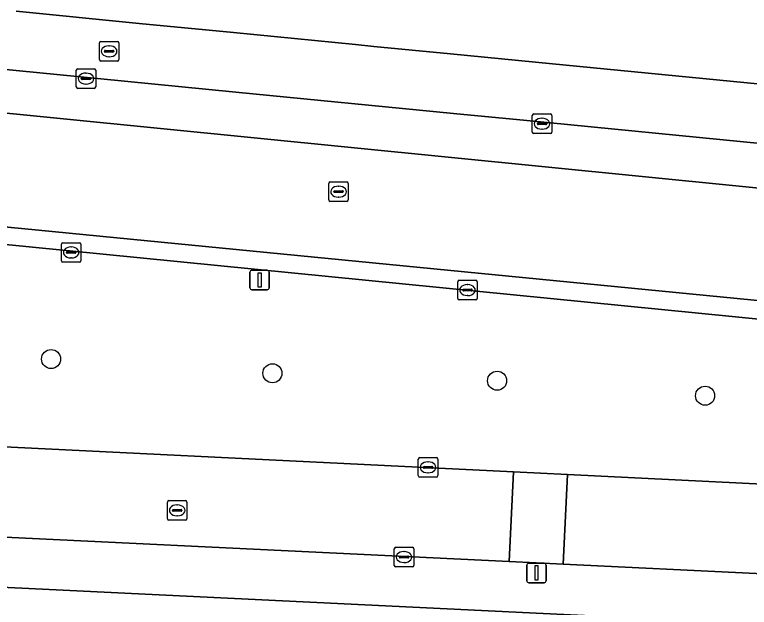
# Model space of a CAD drawing. Extents: x 163008 to 163854, y 382777 to 383982.
# Drawn here: x 163368.16 to 163405.85, y 383845.82 to 383876.22 of the extents above; entities that cross this region are included whole.
import ezdxf

# ---------------------------------------------------------------- set-up
doc = ezdxf.new("R2010")
doc.units = 0
for name, color, linetype in [('IMGEO_Berm_groen', 7, 'Continuous'), ('IMGEO_Boom', 7, 'Continuous'), ('IMGEO_Brandkraan', 7, 'Continuous'), ('IMGEO_Erf', 7, 'Continuous'), ('IMGEO_Kolk', 7, 'Continuous'), ('IMGEO_Lichtmast', 7, 'Continuous'), ('IMGEO_Parkeervlak_open', 7, 'Continuous'), ('IMGEO_Rijbaan_lokaal_open', 7, 'Continuous'), ('IMGEO_Rioolput', 7, 'Continuous'), ('IMGEO_Voetpad_open', 7, 'Continuous')]:
    doc.layers.add(name, color=color, linetype=linetype)

msp = doc.modelspace()

# ---------------------------------------------------------------- linework, layer by layer
at = {"layer": 'IMGEO_Berm_groen'}
msp.add_lwpolyline([(163420.492, 383859.189), (163361.304, 383865.057), (163361.057, 383865.08), (163360.314, 383854.411), (163393.747, 383852.762), (163396.524, 383852.625), (163419.997, 383851.468)], close=True, dxfattribs=at)
at = {"layer": 'IMGEO_Boom'}
for centre in [(163370.03, 383858.555), (163381.384, 383857.823), (163392.909, 383857.442), (163403.578, 383856.673)]:
    msp.add_circle(centre, 0.489, dxfattribs=at)
at = {"layer": 'IMGEO_Brandkraan'}
for p, q in [((163372.506, 383873.913), (163372.506, 383874.765)), ((163372.581, 383874.839), (163373.433, 383874.839)), ((163373.507, 383874.765), (163373.507, 383873.913)), ((163372.765, 383874.333), (163372.765, 383874.345)), ((163372.808, 383874.382), (163373.206, 383874.382)), ((163372.994, 383874.619), (163373.019, 383874.619)), ((163373.249, 383874.345), (163373.249, 383874.333)), ((163373.203, 383874.296), (163372.805, 383874.296)), ((163373.017, 383874.059), (163372.992, 383874.059)), ((163373.433, 383873.839), (163372.581, 383873.839))]:
    msp.add_line(p, q, dxfattribs=at)
for points in [[(163372.506, 383873.913), (163372.506, 383874.765)], [(163372.581, 383874.839), (163373.433, 383874.839)], [(163373.507, 383874.765), (163373.507, 383873.913)], [(163373.433, 383873.839), (163372.581, 383873.839)]]:
    msp.add_lwpolyline(points, dxfattribs=at)
for centre, radius, start, end in [((163372.583, 383874.763), 0.0765, 91.552, 178.448), ((163372.583, 383874.763), 0.0765, 91.552, 178.448), ((163373.431, 383874.763), 0.0765, 1.552, 88.448), ((163373.431, 383874.763), 0.0765, 1.552, 88.448), ((163372.805, 383874.342), 0.0403, 85.8775, 175.7526), ((163373.21, 383874.344), 0.0386, 1.7309, 96.639), ((163372.802, 383874.332), 0.0366, 178.938, 274.7102), ((163373.206, 383874.339), 0.043, 264.8664, 352.4533), ((163372.583, 383873.915), 0.0765, 181.552, 268.448), ((163372.583, 383873.915), 0.0765, 181.552, 268.448), ((163373.431, 383873.915), 0.0765, 271.552, 358.448), ((163373.431, 383873.915), 0.0765, 271.552, 358.448)]:
    msp.add_arc(centre, radius, start, end, dxfattribs=at)
for centre, major_axis, ratio, start_param, end_param in [((163372.993, 383874.339), (-0.387, 0.002), 0.722429, 4.712389, 7.853982), ((163373.018, 383874.339), (-0.39, 0.002), 0.717154, 1.570796, 4.712389)]:
    msp.add_ellipse(centre, major_axis=major_axis, ratio=ratio, start_param=start_param, end_param=end_param, dxfattribs=at)
at = {"layer": 'IMGEO_Erf'}
for points in [[(163368.234, 383876.391), (163374.554, 383875.772), (163379.38, 383875.299), (163385.645, 383874.686), (163386.593, 383874.593), (163390.523, 383874.208), (163394.883, 383873.781), (163407.84, 383872.512), (163410.528, 383872.249), (163422.471, 383871.079), (163427.448, 383870.592), (163438.446, 383869.515), (163442.078, 383869.159), (163457.106, 383867.687), (163458.947, 383867.507), (163459.065, 383868.702), (163471.008, 383867.533), (163476.233, 383867.021), (163488.188, 383865.851)], [(163419.559, 383844.326), (163359.361, 383847.239), (163357.694, 383812.773)]]:
    msp.add_lwpolyline(points, dxfattribs=at)
at = {"layer": 'IMGEO_Kolk'}
for p, q in [((163371.321, 383872.513), (163371.321, 383873.365)), ((163371.396, 383873.439), (163372.248, 383873.439)), ((163371.809, 383873.219), (163371.834, 383873.219)), ((163372.322, 383873.365), (163372.322, 383872.513)), ((163371.58, 383872.933), (163371.58, 383872.945)), ((163372.018, 383872.896), (163371.62, 383872.896)), ((163371.623, 383872.982), (163372.021, 383872.982)), ((163372.064, 383872.945), (163372.064, 383872.933)), ((163371.832, 383872.659), (163371.807, 383872.659)), ((163372.248, 383872.439), (163371.396, 383872.439)), ((163394.714, 383870.198), (163394.714, 383871.05)), ((163394.789, 383871.124), (163395.641, 383871.124)), ((163395.715, 383871.05), (163395.715, 383870.198)), ((163394.973, 383870.618), (163394.973, 383870.63)), ((163395.411, 383870.581), (163395.013, 383870.581)), ((163395.016, 383870.667), (163395.414, 383870.667)), ((163395.202, 383870.904), (163395.227, 383870.904)), ((163395.457, 383870.63), (163395.457, 383870.618)), ((163395.225, 383870.344), (163395.2, 383870.344)), ((163395.641, 383870.124), (163394.789, 383870.124)), ((163370.56, 383863.596), (163370.56, 383864.448)), ((163370.635, 383864.522), (163371.487, 383864.522)), ((163371.048, 383864.302), (163371.073, 383864.302)), ((163371.561, 383864.448), (163371.561, 383863.596)), ((163370.819, 383864.016), (163370.819, 383864.028)), ((163371.257, 383863.979), (163370.859, 383863.979)), ((163370.862, 383864.065), (163371.26, 383864.065)), ((163371.303, 383864.028), (163371.303, 383864.016)), ((163371.487, 383863.522), (163370.635, 383863.522)), ((163371.071, 383863.742), (163371.046, 383863.742)), ((163390.89, 383861.665), (163390.89, 383862.517)), ((163390.965, 383862.591), (163391.817, 383862.591)), ((163391.378, 383862.371), (163391.403, 383862.371)), ((163391.891, 383862.517), (163391.891, 383861.665)), ((163391.149, 383862.085), (163391.149, 383862.097)), ((163391.587, 383862.048), (163391.189, 383862.048)), ((163391.192, 383862.134), (163391.59, 383862.134)), ((163391.633, 383862.097), (163391.633, 383862.085)), ((163391.817, 383861.591), (163390.965, 383861.591)), ((163391.401, 383861.811), (163391.376, 383861.811)), ((163388.866, 383852.572), (163388.866, 383853.424)), ((163388.941, 383853.498), (163389.793, 383853.498)), ((163389.354, 383853.278), (163389.379, 383853.278)), ((163389.867, 383853.424), (163389.867, 383852.572)), ((163389.125, 383852.992), (163389.125, 383853.004)), ((163389.563, 383852.955), (163389.165, 383852.955)), ((163389.168, 383853.041), (163389.566, 383853.041)), ((163389.609, 383853.004), (163389.609, 383852.992)), ((163389.793, 383852.498), (163388.941, 383852.498)), ((163389.377, 383852.718), (163389.352, 383852.718)), ((163387.636, 383847.97), (163387.636, 383848.822)), ((163387.711, 383848.896), (163388.563, 383848.896)), ((163388.637, 383848.822), (163388.637, 383847.97)), ((163387.895, 383848.39), (163387.895, 383848.402)), ((163388.333, 383848.353), (163387.935, 383848.353)), ((163387.938, 383848.439), (163388.336, 383848.439)), ((163388.124, 383848.676), (163388.149, 383848.676)), ((163388.379, 383848.402), (163388.379, 383848.39)), ((163388.147, 383848.116), (163388.122, 383848.116)), ((163388.563, 383847.896), (163387.711, 383847.896))]:
    msp.add_line(p, q, dxfattribs=at)
for points in [[(163371.321, 383872.513), (163371.321, 383873.365)], [(163371.396, 383873.439), (163372.248, 383873.439)], [(163372.322, 383873.365), (163372.322, 383872.513)], [(163372.248, 383872.439), (163371.396, 383872.439)], [(163394.714, 383870.198), (163394.714, 383871.05)], [(163394.789, 383871.124), (163395.641, 383871.124)], [(163395.715, 383871.05), (163395.715, 383870.198)], [(163395.641, 383870.124), (163394.789, 383870.124)], [(163370.56, 383863.596), (163370.56, 383864.448)], [(163370.635, 383864.522), (163371.487, 383864.522)], [(163371.561, 383864.448), (163371.561, 383863.596)], [(163371.487, 383863.522), (163370.635, 383863.522)], [(163390.89, 383861.665), (163390.89, 383862.517)], [(163390.965, 383862.591), (163391.817, 383862.591)], [(163391.891, 383862.517), (163391.891, 383861.665)], [(163391.817, 383861.591), (163390.965, 383861.591)], [(163388.866, 383852.572), (163388.866, 383853.424)], [(163388.941, 383853.498), (163389.793, 383853.498)], [(163389.867, 383853.424), (163389.867, 383852.572)], [(163389.793, 383852.498), (163388.941, 383852.498)], [(163387.636, 383847.97), (163387.636, 383848.822)], [(163387.711, 383848.896), (163388.563, 383848.896)], [(163388.637, 383848.822), (163388.637, 383847.97)], [(163388.563, 383847.896), (163387.711, 383847.896)]]:
    msp.add_lwpolyline(points, dxfattribs=at)
for centre, radius, start, end in [((163371.398, 383873.363), 0.0765, 91.552, 178.448), ((163371.398, 383873.363), 0.0765, 91.552, 178.448), ((163372.246, 383873.363), 0.0765, 1.552, 88.448), ((163372.246, 383873.363), 0.0765, 1.552, 88.448), ((163371.62, 383872.942), 0.0403, 85.8775, 175.7526), ((163371.617, 383872.932), 0.0366, 178.938, 274.7102), ((163372.021, 383872.939), 0.043, 264.8664, 352.4533), ((163372.025, 383872.944), 0.0386, 1.7309, 96.639), ((163371.398, 383872.515), 0.0765, 181.552, 268.448), ((163371.398, 383872.515), 0.0765, 181.552, 268.448), ((163372.246, 383872.515), 0.0765, 271.552, 358.448), ((163372.246, 383872.515), 0.0765, 271.552, 358.448), ((163394.791, 383871.048), 0.0765, 91.552, 178.448), ((163394.791, 383871.048), 0.0765, 91.552, 178.448), ((163395.639, 383871.048), 0.0765, 1.552, 88.448), ((163395.639, 383871.048), 0.0765, 1.552, 88.448), ((163395.013, 383870.627), 0.0403, 85.8775, 175.7526), ((163395.01, 383870.617), 0.0366, 178.938, 274.7102), ((163395.414, 383870.624), 0.043, 264.8664, 352.4533), ((163395.418, 383870.629), 0.0386, 1.7309, 96.639), ((163394.791, 383870.2), 0.0765, 181.552, 268.448), ((163394.791, 383870.2), 0.0765, 181.552, 268.448), ((163395.639, 383870.2), 0.0765, 271.552, 358.448), ((163395.639, 383870.2), 0.0765, 271.552, 358.448), ((163370.637, 383864.446), 0.0765, 91.552, 178.448), ((163370.637, 383864.446), 0.0765, 91.552, 178.448), ((163371.485, 383864.446), 0.0765, 1.552, 88.448), ((163371.485, 383864.446), 0.0765, 1.552, 88.448), ((163370.859, 383864.025), 0.0403, 85.8775, 175.7526), ((163370.856, 383864.015), 0.0366, 178.938, 274.7102), ((163371.26, 383864.022), 0.043, 264.8664, 352.4533), ((163371.264, 383864.027), 0.0386, 1.7309, 96.639), ((163370.637, 383863.598), 0.0765, 181.552, 268.448), ((163370.637, 383863.598), 0.0765, 181.552, 268.448), ((163371.485, 383863.598), 0.0765, 271.552, 358.448), ((163371.485, 383863.598), 0.0765, 271.552, 358.448), ((163390.967, 383862.515), 0.0765, 91.552, 178.448), ((163390.967, 383862.515), 0.0765, 91.552, 178.448), ((163391.815, 383862.515), 0.0765, 1.552, 88.448), ((163391.815, 383862.515), 0.0765, 1.552, 88.448), ((163391.189, 383862.094), 0.0403, 85.8775, 175.7526), ((163391.186, 383862.084), 0.0366, 178.938, 274.7102), ((163391.59, 383862.091), 0.043, 264.8664, 352.4533), ((163391.594, 383862.096), 0.0386, 1.7309, 96.639), ((163390.967, 383861.667), 0.0765, 181.552, 268.448), ((163390.967, 383861.667), 0.0765, 181.552, 268.448), ((163391.815, 383861.667), 0.0765, 271.552, 358.448), ((163391.815, 383861.667), 0.0765, 271.552, 358.448), ((163388.943, 383853.422), 0.0765, 91.552, 178.448), ((163388.943, 383853.422), 0.0765, 91.552, 178.448), ((163389.791, 383853.422), 0.0765, 1.552, 88.448), ((163389.791, 383853.422), 0.0765, 1.552, 88.448), ((163389.165, 383853.001), 0.0403, 85.8775, 175.7526), ((163389.162, 383852.991), 0.0366, 178.938, 274.7102), ((163389.566, 383852.998), 0.043, 264.8664, 352.4533), ((163389.57, 383853.003), 0.0386, 1.7309, 96.639), ((163388.943, 383852.574), 0.0765, 181.552, 268.448), ((163388.943, 383852.574), 0.0765, 181.552, 268.448), ((163389.791, 383852.574), 0.0765, 271.552, 358.448), ((163389.791, 383852.574), 0.0765, 271.552, 358.448), ((163387.713, 383848.82), 0.0765, 91.552, 178.448), ((163387.713, 383848.82), 0.0765, 91.552, 178.448), ((163388.561, 383848.82), 0.0765, 1.552, 88.448), ((163388.561, 383848.82), 0.0765, 1.552, 88.448), ((163387.935, 383848.399), 0.0403, 85.8775, 175.7526), ((163387.932, 383848.389), 0.0366, 178.938, 274.7102), ((163388.336, 383848.396), 0.043, 264.8664, 352.4533), ((163388.34, 383848.401), 0.0386, 1.7309, 96.639), ((163387.713, 383847.972), 0.0765, 181.552, 268.448), ((163387.713, 383847.972), 0.0765, 181.552, 268.448), ((163388.561, 383847.972), 0.0765, 271.552, 358.448), ((163388.561, 383847.972), 0.0765, 271.552, 358.448)]:
    msp.add_arc(centre, radius, start, end, dxfattribs=at)
for centre, major_axis, ratio, start_param, end_param in [((163371.808, 383872.939), (-0.387, 0.002), 0.722429, 4.712389, 7.853982), ((163371.833, 383872.939), (-0.39, 0.002), 0.717154, 1.570796, 4.712389), ((163395.201, 383870.624), (-0.387, 0.002), 0.722429, 4.712389, 7.853982), ((163395.226, 383870.624), (-0.39, 0.002), 0.717154, 1.570796, 4.712389), ((163371.047, 383864.022), (-0.387, 0.002), 0.722429, 4.712389, 7.853982), ((163371.072, 383864.022), (-0.39, 0.002), 0.717154, 1.570796, 4.712389), ((163391.377, 383862.091), (-0.387, 0.002), 0.722429, 4.712389, 7.853982), ((163391.402, 383862.091), (-0.39, 0.002), 0.717154, 1.570796, 4.712389), ((163389.353, 383852.998), (-0.387, 0.002), 0.722429, 4.712389, 7.853982), ((163389.378, 383852.998), (-0.39, 0.002), 0.717154, 1.570796, 4.712389), ((163388.123, 383848.396), (-0.387, 0.002), 0.722429, 4.712389, 7.853982), ((163388.148, 383848.396), (-0.39, 0.002), 0.717154, 1.570796, 4.712389)]:
    msp.add_ellipse(centre, major_axis=major_axis, ratio=ratio, start_param=start_param, end_param=end_param, dxfattribs=at)
at = {"layer": 'IMGEO_Lichtmast'}
for p, q in [((163380.328, 383863.109), (163381.118, 383863.109)), ((163381.118, 383863.109), (163380.328, 383863.109)), ((163380.228, 383862.209), (163380.228, 383863.009)), ((163380.228, 383863.009), (163380.228, 383862.209)), ((163381.218, 383863.009), (163381.218, 383862.209)), ((163381.218, 383862.209), (163381.218, 383863.009)), ((163381.118, 383862.109), (163380.328, 383862.109)), ((163380.328, 383862.109), (163381.118, 383862.109)), ((163394.433, 383847.181), (163394.433, 383847.981)), ((163394.433, 383847.981), (163394.433, 383847.181)), ((163394.533, 383848.081), (163395.323, 383848.081)), ((163395.323, 383848.081), (163394.533, 383848.081)), ((163395.423, 383847.981), (163395.423, 383847.181)), ((163395.423, 383847.181), (163395.423, 383847.981)), ((163395.323, 383847.081), (163394.533, 383847.081)), ((163394.533, 383847.081), (163395.323, 383847.081))]:
    msp.add_line(p, q, dxfattribs=at)
for points in [[(163380.648, 383862.984), (163380.798, 383862.984), (163380.798, 383862.234), (163380.648, 383862.234), (163380.648, 383862.984)], [(163394.853, 383847.956), (163395.003, 383847.956), (163395.003, 383847.206), (163394.853, 383847.206), (163394.853, 383847.956)]]:
    msp.add_lwpolyline(points, dxfattribs=at)
for centre, start, end in [((163380.328, 383863.009), 90, 180), ((163380.328, 383863.009), 90, 180), ((163381.118, 383863.009), 0, 90), ((163381.118, 383863.009), 360, 90), ((163380.328, 383862.209), 180, 270), ((163380.328, 383862.209), 180, 270), ((163381.118, 383862.209), 270, 0), ((163381.118, 383862.209), 270, 0), ((163394.533, 383847.981), 90, 180), ((163394.533, 383847.981), 90, 180), ((163395.323, 383847.981), 0, 90), ((163395.323, 383847.981), 360, 90), ((163394.533, 383847.181), 180, 270), ((163394.533, 383847.181), 180, 270), ((163395.323, 383847.181), 270, 0), ((163395.323, 383847.181), 270, 0)]:
    msp.add_arc(centre, 0.1, start, end, dxfattribs=at)
at = {"layer": 'IMGEO_Parkeervlak_open'}
for points in [[(163406.591, 383869.595), (163394.426, 383870.787), (163390.672, 383871.155), (163379.513, 383872.249), (163373.79, 383872.81), (163345.817, 383875.552), (163345.668, 383874.033), (163345.604, 383873.373), (163465.038, 383861.463), (163465.118, 383862.264), (163465.269, 383863.787), (163442.083, 383866.095), (163437.894, 383866.512), (163428.032, 383867.494), (163421.765, 383868.108), (163411.409, 383869.123)], [(163348.385, 383867.223), (163345.033, 383867.547), (163344.93, 383866.491), (163346.289, 383866.357), (163359.516, 383865.222), (163361.057, 383865.08), (163361.304, 383865.057), (163420.492, 383859.189), (163421.611, 383859.076), (163421.974, 383859.039), (163463.08, 383854.961), (163464.38, 383854.832), (163464.481, 383855.846), (163460.475, 383856.249)]]:
    msp.add_lwpolyline(points, close=True, dxfattribs=at)
at = {"layer": 'IMGEO_Rijbaan_lokaal_open'}
for points in [[(163348.385, 383867.223), (163460.475, 383856.249), (163464.481, 383855.846), (163465.038, 383861.463), (163345.604, 383873.373), (163345.033, 383867.547)], [(163396.301, 383848.031), (163396.524, 383852.625), (163393.747, 383852.762), (163393.524, 383848.165)], [(163421.528, 383851.393), (163421.199, 383851.409), (163419.997, 383851.468), (163396.524, 383852.625), (163396.301, 383848.031), (163416.105, 383847.074), (163419.532, 383846.913), (163420.344, 383846.876), (163423.72, 383846.722), (163459.217, 383844.944), (163463.133, 383844.438), (163464.328, 383844.132), (163466.663, 383842.553), (163466.171, 383849.192), (163462.672, 383849.364)]]:
    msp.add_lwpolyline(points, close=True, dxfattribs=at)
msp.add_lwpolyline([(163338.147, 383857.369), (163337.026, 383850.875), (163347.266, 383850.401), (163348.746, 383850.344), (163352.576, 383850.143), (163354.842, 383850.034), (163358.777, 383849.843), (163393.524, 383848.165), (163393.747, 383852.762), (163360.314, 383854.411)], dxfattribs=at)
at = {"layer": 'IMGEO_Rioolput'}
for p, q in [((163384.276, 383866.713), (163384.276, 383867.565)), ((163384.351, 383867.639), (163385.203, 383867.639)), ((163385.277, 383867.565), (163385.277, 383866.713)), ((163384.578, 383867.182), (163384.976, 383867.182)), ((163384.764, 383867.419), (163384.789, 383867.419)), ((163384.535, 383867.133), (163384.535, 383867.145)), ((163384.973, 383867.096), (163384.575, 383867.096)), ((163384.787, 383866.859), (163384.762, 383866.859)), ((163385.019, 383867.145), (163385.019, 383867.133)), ((163385.203, 383866.639), (163384.351, 383866.639)), ((163375.999, 383850.365), (163375.999, 383851.217)), ((163376.074, 383851.291), (163376.926, 383851.291)), ((163376.487, 383851.071), (163376.512, 383851.071)), ((163377, 383851.217), (163377, 383850.365)), ((163376.258, 383850.785), (163376.258, 383850.797)), ((163376.696, 383850.748), (163376.298, 383850.748)), ((163376.301, 383850.834), (163376.699, 383850.834)), ((163376.742, 383850.797), (163376.742, 383850.785)), ((163376.926, 383850.291), (163376.074, 383850.291)), ((163376.51, 383850.511), (163376.485, 383850.511))]:
    msp.add_line(p, q, dxfattribs=at)
for points in [[(163384.276, 383866.713), (163384.276, 383867.565)], [(163384.351, 383867.639), (163385.203, 383867.639)], [(163385.277, 383867.565), (163385.277, 383866.713)], [(163385.203, 383866.639), (163384.351, 383866.639)], [(163375.999, 383850.365), (163375.999, 383851.217)], [(163376.074, 383851.291), (163376.926, 383851.291)], [(163377, 383851.217), (163377, 383850.365)], [(163376.926, 383850.291), (163376.074, 383850.291)]]:
    msp.add_lwpolyline(points, dxfattribs=at)
for centre, radius, start, end in [((163384.353, 383867.563), 0.0765, 91.552, 178.448), ((163384.353, 383867.563), 0.0765, 91.552, 178.448), ((163385.201, 383867.563), 0.0765, 1.552, 88.448), ((163385.201, 383867.563), 0.0765, 1.552, 88.448), ((163384.575, 383867.142), 0.0403, 85.8775, 175.7526), ((163384.98, 383867.144), 0.0386, 1.7309, 96.639), ((163384.572, 383867.132), 0.0366, 178.938, 274.7102), ((163384.976, 383867.139), 0.043, 264.8664, 352.4533), ((163384.353, 383866.715), 0.0765, 181.552, 268.448), ((163384.353, 383866.715), 0.0765, 181.552, 268.448), ((163385.201, 383866.715), 0.0765, 271.552, 358.448), ((163385.201, 383866.715), 0.0765, 271.552, 358.448), ((163376.076, 383851.215), 0.0765, 91.552, 178.448), ((163376.076, 383851.215), 0.0765, 91.552, 178.448), ((163376.924, 383851.215), 0.0765, 1.552, 88.448), ((163376.924, 383851.215), 0.0765, 1.552, 88.448), ((163376.298, 383850.794), 0.0403, 85.8775, 175.7526), ((163376.295, 383850.784), 0.0366, 178.938, 274.7102), ((163376.699, 383850.791), 0.043, 264.8664, 352.4533), ((163376.703, 383850.796), 0.0386, 1.7309, 96.639), ((163376.076, 383850.367), 0.0765, 181.552, 268.448), ((163376.076, 383850.367), 0.0765, 181.552, 268.448), ((163376.924, 383850.367), 0.0765, 271.552, 358.448), ((163376.924, 383850.367), 0.0765, 271.552, 358.448)]:
    msp.add_arc(centre, radius, start, end, dxfattribs=at)
for centre, major_axis, ratio, start_param, end_param in [((163384.763, 383867.139), (-0.387, 0.002), 0.722429, 4.712389, 7.853982), ((163384.788, 383867.139), (-0.39, 0.002), 0.717154, 1.570796, 4.712389), ((163376.486, 383850.791), (-0.387, 0.002), 0.722429, 4.712389, 7.853982), ((163376.511, 383850.791), (-0.39, 0.002), 0.717154, 1.570796, 4.712389)]:
    msp.add_ellipse(centre, major_axis=major_axis, ratio=ratio, start_param=start_param, end_param=end_param, dxfattribs=at)
at = {"layer": 'IMGEO_Voetpad_open'}
for points in [[(163255.494, 383884.361), (163276.672, 383882.319), (163280.909, 383881.91), (163282.685, 383881.739), (163286.577, 383881.358), (163304.538, 383879.597), (163308.204, 383879.238), (163324.689, 383877.622), (163345.817, 383875.552), (163373.79, 383872.81), (163379.513, 383872.249), (163390.672, 383871.155), (163394.426, 383870.787), (163406.591, 383869.595), (163411.409, 383869.123), (163421.765, 383868.108), (163428.032, 383867.494), (163437.894, 383866.512), (163442.083, 383866.095), (163465.269, 383863.787), (163472.562, 383863.061), (163482.019, 383862.153)], [(163482.323, 383865.218), (163476.115, 383865.826), (163470.89, 383866.337), (163458.947, 383867.507), (163457.106, 383867.687), (163442.078, 383869.159), (163438.446, 383869.515), (163427.448, 383870.592), (163422.471, 383871.079), (163410.528, 383872.249), (163407.84, 383872.512), (163394.883, 383873.781), (163390.523, 383874.208), (163386.593, 383874.593), (163385.645, 383874.686), (163379.38, 383875.299), (163374.554, 383875.772), (163368.234, 383876.391)], [(163396.301, 383848.031), (163393.524, 383848.165), (163358.777, 383849.843), (163358.753, 383849.345), (163354.818, 383849.535), (163354.842, 383850.034), (163352.576, 383850.143), (163348.746, 383850.344), (163347.266, 383850.401), (163337.026, 383850.875)], [(163331.513, 383847.239), (163335.843, 383846.522), (163337.56, 383848.294), (163357.989, 383847.305), (163359.361, 383847.239), (163419.559, 383844.326), (163420.54, 383844.279), (163460.84, 383842.329), (163466.663, 383842.553), (163464.328, 383844.132), (163463.133, 383844.438), (163459.217, 383844.944), (163423.72, 383846.722), (163420.344, 383846.876), (163419.532, 383846.913), (163416.105, 383847.074), (163396.301, 383848.031)]]:
    msp.add_lwpolyline(points, dxfattribs=at)

doc.saveas('drawing.dxf')
